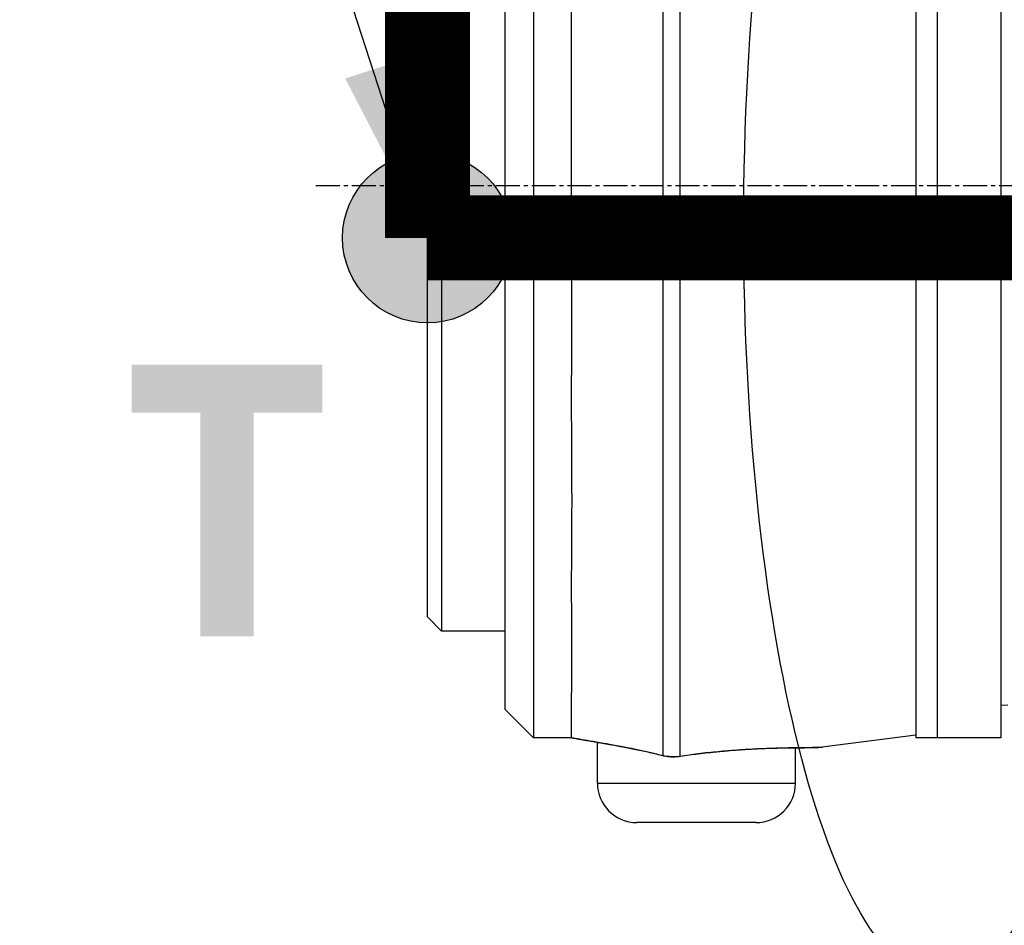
# Model space of a CAD drawing. Header units: millimetres. Extents: x 0 to 4378, y 0 to 2376.
# Tile 452 of 656: x 1376 to 1445, y 1817 to 1881. Entities that reach past the tile are written whole.
import ezdxf

# ---------------------------------------------------------------- set-up
doc = ezdxf.new("R2010")
doc.units = ezdxf.units.MM
doc.header["$LTSCALE"] = 0.2
doc.linetypes.add('CENTER2', pattern=[1.125, 0.75, -0.125, 0.125, -0.125])
for name, color, linetype in [('02_Center Line', 1, 'CENTER2'), ('07_Special Line2', 76, 'Continuous'), ('12_Before Rev.Num.', 5, 'Continuous'), ('13_After Rev.Num.', 6, 'Continuous')]:
    doc.layers.add(name, color=color, linetype=linetype)
doc.layers.add('14_Mark', color=7, linetype='Continuous', true_color=0xe03c31)
doc.styles.add('Rainbow-5.0 Style', font='malgunsl.ttf')
doc.dimstyles.new('Rainbow-5.0 Style', dxfattribs={"dimtxt": 4.5, "dimasz": 2.5, "dimexe": 1, "dimexo": 1, "dimgap": 1, "dimtad": 1, "dimdsep": 46, "dimtxsty": 'Rainbow-5.0 Style', "dimcen": 0, "dimclrd": 251, "dimclre": 251, "dimclrt": 7, "dimazin": 3, "dimtp": 0.1, "dimtm": 0.1, "dimtfac": 0.61, "dimtmove": 0, "dimatfit": 3, "dimfxl": 1, "dimlwd": -1, "dimlwe": -1, "dimarcsym": 1})

# ---------------------------------------------------------------- blocks, each defined once
blk = doc.blocks.new('A$C078f5041')
for p, q in [((-199.9, 1408.2), (-199.9, 1330.2)), ((-172.9, 1408.2), (-172.9, 1330.2)), ((-171.4, 1408.2), (-171.4, 1330.2)), ((-166.9, 1408.2), (-166.9, 1330.2)), ((-201.9, 1332.2), (-201.9, 1406.2)), ((-206.4, 1400.675), (-206.4, 1337.725)), ((-207.4, 1338.725), (-207.4, 1399.675)), ((-207.4, 1338.725), (-206.4, 1337.725)), ((-201.9, 1337.725), (-206.4, 1337.725)), ((-189.566, 1336.7), (-189.566, 1336.7)), ((-189.566, 1335.7), (-189.566, 1335.7)), ((-201.9, 1332.2), (-199.9, 1330.2)), ((-166.4, 1332.487), (-166.9, 1332.479)), ((-197.24, 1330.2), (-199.9, 1330.2)), ((-172.9, 1330.383), (-179.506, 1329.542)), ((-166.9, 1330.2), (-172.9, 1330.2)), ((-195.4, 1327), (-195.4, 1329.874)), ((-181.4, 1327), (-181.4, 1329.481)), ((-188.272, 1329.046), (-188.274, 1329.061)), ((-195.4, 1327), (-181.4, 1327)), ((-184.2, 1324.2), (-192.6, 1324.2))]:
    blk.add_line(p, q)
for centre, start, end in [((-192.6, 1327), 180, 270), ((-184.2, 1327), 270, 0)]:
    blk.add_arc(centre, 2.8, start, end)
for centre, major_axis, ratio, start_param, end_param in [((-196.965, 1331.169), (-0.218, -0.976), 0.94947, 6.224959, 6.283183), ((-190.495, 1329.889), (-0.241, -0.97), 0.226232, 6.115727, 6.283184), ((-189.693, 1329.853), (0.153, -0.988), 0.141972, 6.109132, 6.283185), ((-187.617, 1328.577), (5.119, 0.597), 0.108712, 1.54771, 1.686722)]:
    blk.add_ellipse(centre, major_axis=major_axis, ratio=ratio, start_param=start_param, end_param=end_param)
for points, knots in [([(-190.77, 1408.949), (-190.77, 1407.912), (-190.77, 1406.145), (-190.77, 1402.507), (-190.77, 1401.064), (-190.77, 1397.892), (-190.77, 1396.172), (-190.77, 1392.467), (-190.77, 1390.46), (-190.77, 1386.292), (-190.77, 1384.133), (-190.77, 1379.665), (-190.77, 1377.334), (-190.77, 1372.662), (-190.77, 1370.315), (-190.77, 1363.24), (-190.77, 1358.504), (-190.77, 1351.911), (-190.77, 1349.812), (-190.77, 1345.811), (-190.77, 1343.891), (-190.77, 1340.353), (-190.77, 1338.737), (-190.77, 1335.806), (-190.77, 1334.481), (-190.77, 1331.194), (-190.77, 1329.708), (-190.77, 1328.941)], [0.0000101, 0.0000101, 0.0000101, 0.0000101, 0.1205223, 0.1205223, 0.1837668, 0.1837668, 0.2470112, 0.2470112, 0.3102557, 0.3102557, 0.3735002, 0.3735002, 0.4367446, 0.4367446, 0.4999891, 0.4999891, 0.6264781, 0.6264781, 0.6897225, 0.6897225, 0.752967, 0.752967, 0.8162115, 0.8162115, 0.879456, 0.879456, 1, 1, 1, 1]), ([(-189.566, 1408.79), (-189.566, 1407.728), (-189.566, 1406.047), (-189.566, 1402.582), (-189.566, 1401.135), (-189.566, 1397.957), (-189.566, 1396.232), (-189.566, 1392.519), (-189.566, 1390.508), (-189.566, 1386.331), (-189.566, 1384.166), (-189.566, 1379.688), (-189.566, 1377.352), (-189.566, 1372.669), (-189.566, 1370.317), (-189.566, 1363.227), (-189.566, 1358.48), (-189.566, 1351.872), (-189.566, 1349.769), (-189.566, 1345.759), (-189.566, 1343.834), (-189.566, 1340.289), (-189.566, 1338.669), (-189.566, 1335.732), (-189.566, 1334.404), (-189.566, 1331.132), (-189.566, 1329.652), (-189.566, 1328.876)], [-0.9999997, -0.9999997, -0.9999997, -0.9999997, -0.8874103, -0.8874103, -0.8234994, -0.8234994, -0.7595886, -0.7595886, -0.6956777, -0.6956777, -0.6317668, -0.6317668, -0.5678559, -0.5678559, -0.503945, -0.503945, -0.3761233, -0.3761233, -0.3122124, -0.3122124, -0.2483015, -0.2483015, -0.1843906, -0.1843906, -0.1204797, -0.1204797, 0, 0, 0, 0]), ([(-197.241, 1408.2), (-197.241, 1408.2), (-197.24, 1408.115), (-197.23, 1407.805), (-197.225, 1407.607), (-197.221, 1406.824), (-197.235, 1406.057), (-197.244, 1404.045), (-197.218, 1402.802), (-197.211, 1400.772), (-197.212, 1400.169), (-197.223, 1398.127), (-197.244, 1396.57), (-197.237, 1393.846), (-197.228, 1392.763), (-197.204, 1388.308), (-197.241, 1384.635), (-197.239, 1380.151), (-197.239, 1379.546), (-197.239, 1377.731), (-197.24, 1376.51), (-197.24, 1374.17), (-197.24, 1373.054), (-197.24, 1371.619), (-197.24, 1371.305), (-197.241, 1370.592), (-197.241, 1370.193), (-197.242, 1366.987), (-197.226, 1364.183), (-197.223, 1358.975), (-197.237, 1356.575), (-197.242, 1352.19), (-197.221, 1350.203), (-197.212, 1347.369), (-197.212, 1346.453), (-197.221, 1343.832), (-197.242, 1342.214), (-197.239, 1339.953), (-197.233, 1339.217), (-197.205, 1335.851), (-197.241, 1333.767), (-197.239, 1332.006), (-197.239, 1331.701), (-197.239, 1331.052), (-197.239, 1330.755), (-197.241, 1330.45), (-197.242, 1330.371), (-197.242, 1330.258), (-197.241, 1330.223), (-197.24, 1330.208)], [-12.175401, -12.175401, -12.175401, -12.175401, -11.730734, -11.730734, -11.361808, -11.361808, -10.602116, -10.602116, -9.828923, -9.828923, -9.52606, -9.52606, -8.853377, -8.853377, -8.441314, -8.441314, -7.222484, -7.222484, -7.034016, -7.034016, -6.660525, -6.660525, -6.323716, -6.323716, -6.229416, -6.229416, -6.109948, -6.109948, -5.270194, -5.270194, -4.520306, -4.520306, -3.848466, -3.848466, -3.513318, -3.513318, -2.859642, -2.859642, -2.52028, -2.52028, -1.223581, -1.223581, -0.906786, -0.906786, -0.444209, -0.444209, -0.220273, -0.220273, -0.000063, -0.000063, -0.000063, -0.000063]), ([(-197.24, 1330.208), (-197.195, 1330.198), (-197.145, 1330.187), (-197.037, 1330.166), (-196.98, 1330.155), (-196.855, 1330.131), (-196.789, 1330.119), (-196.648, 1330.094), (-196.573, 1330.081), (-196.417, 1330.054), (-196.336, 1330.04), (-196.25, 1330.026), (-196.186, 1330.015), (-196.122, 1330.004), (-195.996, 1329.983), (-195.932, 1329.973), (-195.806, 1329.951), (-195.743, 1329.941), (-195.62, 1329.92), (-195.559, 1329.91), (-195.442, 1329.89), (-195.385, 1329.88), (-195.275, 1329.862), (-195.223, 1329.853), (-195.124, 1329.836), (-195.077, 1329.828), (-194.99, 1329.813), (-194.95, 1329.806), (-194.876, 1329.793), (-194.842, 1329.787), (-194.798, 1329.779), (-194.784, 1329.777), (-194.772, 1329.775), (-194.765, 1329.774), (-194.759, 1329.773), (-194.722, 1329.766), (-194.687, 1329.76), (-194.61, 1329.747), (-194.567, 1329.739), (-194.473, 1329.722), (-194.422, 1329.713), (-194.311, 1329.693), (-194.252, 1329.682), (-194.124, 1329.659), (-194.056, 1329.646), (-193.912, 1329.62), (-193.837, 1329.605), (-193.678, 1329.575), (-193.595, 1329.559), (-193.417, 1329.525), (-193.323, 1329.506), (-193.131, 1329.468), (-193.033, 1329.448), (-192.924, 1329.426), (-192.917, 1329.425), (-192.91, 1329.423), (-192.752, 1329.391), (-192.593, 1329.358), (-192.273, 1329.29), (-192.112, 1329.254), (-191.788, 1329.182), (-191.625, 1329.145), (-191.299, 1329.069), (-191.136, 1329.031), (-190.905, 1328.974), (-190.837, 1328.958), (-190.77, 1328.941)], [-1, -1, -1, -1, -0.9477208, -0.9477208, -0.896796, -0.896796, -0.8465699, -0.8465699, -0.7974498, -0.7974498, -0.75, -0.75, -0.75, -0.7256269, -0.7256269, -0.7006198, -0.7006198, -0.6747046, -0.6747046, -0.6483104, -0.6483104, -0.6215374, -0.6215374, -0.5945057, -0.5945057, -0.5673084, -0.5673084, -0.5401109, -0.5401109, -0.5129898, -0.5129898, -0.5, -0.5, -0.5, -0.494157, -0.494157, -0.4664225, -0.4664225, -0.4386156, -0.4386156, -0.4108595, -0.4108595, -0.3832632, -0.3832632, -0.3559543, -0.3559543, -0.3293401, -0.3293401, -0.3031967, -0.3031967, -0.2765983, -0.2765983, -0.2516983, -0.2516983, -0.25, -0.25, -0.25, -0.1946468, -0.1946468, -0.1384815, -0.1384815, -0.0817802, -0.0817802, -0.0241936, -0.0241936, -0.0000024, -0.0000024, -0.0000024, -0.0000024]), ([(-197.24, 1330.2), (-197.24, 1330.2), (-197.24, 1330.201), (-197.24, 1330.202), (-197.24, 1330.203), (-197.24, 1330.205), (-197.24, 1330.208)], [0, 0, 0, 0, 0.03889851, 0.03889851, 0.03889851, 0.07654179, 0.07654179, 0.07654179, 0.07654179]), ([(-190.736, 1328.918), (-191.625, 1329.139), (-192.497, 1329.329), (-194.101, 1329.65), (-194.846, 1329.78), (-196.081, 1329.99), (-196.585, 1330.072), (-197.044, 1330.163), (-197.115, 1330.178), (-197.184, 1330.193)], [0, 0, 0, 0, 0.2824168, 0.2824168, 0.5741858, 0.5741858, 0.8654998, 0.8654998, 0.9233837, 0.9233837, 0.9233837, 0.9233837]), ([(-179.623, 1329.529), (-179.844, 1329.508), (-180.106, 1329.499), (-180.765, 1329.487), (-181.167, 1329.484), (-182.327, 1329.469), (-183.183, 1329.453), (-184.971, 1329.369), (-185.912, 1329.303), (-187.33, 1329.16), (-187.802, 1329.106), (-188.272, 1329.046)], [0.03264, 0.03264, 0.03264, 0.03264, 0.234474, 0.234474, 0.444592, 0.444592, 0.764312, 0.764312, 1.055317, 1.055317, 1.197418, 1.197418, 1.197418, 1.197418]), ([(-187.564, 1329.147), (-187.455, 1329.16), (-187.341, 1329.172), (-187.11, 1329.197), (-186.992, 1329.209), (-186.83, 1329.225), (-186.789, 1329.229), (-186.747, 1329.233), (-186.649, 1329.243), (-186.556, 1329.252), (-186.377, 1329.268), (-186.292, 1329.276), (-186.182, 1329.285), (-186.154, 1329.288), (-186.126, 1329.291)], [-0.97274889, -0.97274889, -0.97274889, -0.97274889, -0.96131645, -0.96131645, -0.95018524, -0.95018524, -0.94642857, -0.94642857, -0.94642857, -0.93994907, -0.93994907, -0.93335316, -0.93335316, -0.93096925, -0.93096925, -0.93096925, -0.93096925]), ([(-186.126, 1329.291), (-186.048, 1329.297), (-185.975, 1329.303), (-185.907, 1329.309), (-185.839, 1329.314), (-185.775, 1329.319), (-185.717, 1329.324), (-185.658, 1329.328), (-185.604, 1329.332), (-185.556, 1329.336), (-185.507, 1329.339), (-185.463, 1329.343), (-185.424, 1329.345), (-185.385, 1329.348), (-185.351, 1329.351), (-185.322, 1329.353), (-185.312, 1329.353), (-185.303, 1329.354), (-185.292, 1329.355), (-185.282, 1329.355), (-185.271, 1329.356), (-185.256, 1329.357), (-185.213, 1329.36), (-185.163, 1329.363), (-185.115, 1329.367), (-185.07, 1329.369), (-185.025, 1329.372), (-184.979, 1329.375), (-184.96, 1329.376), (-184.941, 1329.378), (-184.922, 1329.379), (-184.894, 1329.38), (-184.867, 1329.382), (-184.84, 1329.384), (-184.706, 1329.392), (-184.575, 1329.399), (-184.448, 1329.406), (-184.441, 1329.406), (-184.433, 1329.407), (-184.426, 1329.407), (-184.288, 1329.414), (-184.155, 1329.421), (-184.026, 1329.427), (-183.992, 1329.428), (-183.958, 1329.43), (-183.924, 1329.431), (-183.909, 1329.432), (-183.895, 1329.433), (-183.88, 1329.433), (-183.731, 1329.44), (-183.585, 1329.445), (-183.44, 1329.451), (-183.296, 1329.456), (-183.154, 1329.46), (-183.014, 1329.464), (-182.97, 1329.465), (-182.926, 1329.467), (-182.882, 1329.468), (-182.844, 1329.469), (-182.807, 1329.47), (-182.77, 1329.471), (-182.74, 1329.471), (-182.71, 1329.472), (-182.682, 1329.473), (-182.664, 1329.473), (-182.647, 1329.474), (-182.631, 1329.474), (-182.588, 1329.475), (-182.547, 1329.476), (-182.507, 1329.477), (-182.475, 1329.477), (-182.444, 1329.478), (-182.412, 1329.479), (-182.385, 1329.479), (-182.359, 1329.48), (-182.332, 1329.48), (-182.237, 1329.482), (-182.141, 1329.483), (-182.045, 1329.485), (-182.001, 1329.485), (-181.957, 1329.486), (-181.913, 1329.487), (-181.819, 1329.488), (-181.726, 1329.489), (-181.632, 1329.49), (-181.542, 1329.491), (-181.451, 1329.491), (-181.362, 1329.492), (-181.274, 1329.493), (-181.186, 1329.493), (-181.1, 1329.494), (-181.016, 1329.495), (-180.933, 1329.495), (-180.851, 1329.496), (-180.821, 1329.496), (-180.791, 1329.496), (-180.761, 1329.496), (-180.746, 1329.497), (-180.73, 1329.497), (-180.714, 1329.497), (-180.686, 1329.497), (-180.658, 1329.497), (-180.629, 1329.498), (-180.607, 1329.498), (-180.584, 1329.498), (-180.562, 1329.498), (-180.55, 1329.498), (-180.538, 1329.499), (-180.526, 1329.499), (-180.511, 1329.499), (-180.495, 1329.499), (-180.48, 1329.499), (-180.432, 1329.5), (-180.387, 1329.501), (-180.345, 1329.501), (-180.303, 1329.502), (-180.264, 1329.503), (-180.228, 1329.503), (-180.191, 1329.504), (-180.157, 1329.505), (-180.127, 1329.506), (-180.096, 1329.506), (-180.068, 1329.507), (-180.043, 1329.508), (-180.018, 1329.509), (-179.995, 1329.509), (-179.975, 1329.51), (-179.972, 1329.51), (-179.97, 1329.51), (-179.967, 1329.51), (-179.962, 1329.51), (-179.957, 1329.511), (-179.952, 1329.511), (-179.932, 1329.512), (-179.91, 1329.512), (-179.887, 1329.513), (-179.864, 1329.514), (-179.84, 1329.515), (-179.815, 1329.517), (-179.79, 1329.518), (-179.764, 1329.519), (-179.738, 1329.521), (-179.712, 1329.523), (-179.686, 1329.524), (-179.66, 1329.526), (-179.632, 1329.528), (-179.605, 1329.531), (-179.578, 1329.533), (-179.557, 1329.535), (-179.537, 1329.538), (-179.517, 1329.54)], [-0.9309681, -0.9309681, -0.9309681, -0.9309681, -0.9242697, -0.9242697, -0.9242697, -0.9175322, -0.9175322, -0.9175322, -0.9107699, -0.9107699, -0.9107699, -0.9040059, -0.9040059, -0.9040059, -0.8972488, -0.8972488, -0.8972488, -0.895053, -0.895053, -0.895053, -0.8931086, -0.8931086, -0.8931086, -0.8875538, -0.8875538, -0.8875538, -0.8824534, -0.8824534, -0.8824534, -0.8803399, -0.8803399, -0.8803399, -0.8773372, -0.8773372, -0.8773372, -0.8624001, -0.8624001, -0.8624001, -0.8615333, -0.8615333, -0.8615333, -0.8453591, -0.8453591, -0.8453591, -0.8411004, -0.8411004, -0.8411004, -0.8392857, -0.8392857, -0.8392857, -0.8211679, -0.8211679, -0.8211679, -0.80305, -0.80305, -0.80305, -0.7972826, -0.7972826, -0.7972826, -0.7923055, -0.7923055, -0.7923055, -0.7882173, -0.7882173, -0.7882173, -0.7857143, -0.7857143, -0.7857143, -0.7793629, -0.7793629, -0.7793629, -0.7743606, -0.7743606, -0.7743606, -0.7700795, -0.7700795, -0.7700795, -0.7548502, -0.7548502, -0.7548502, -0.7478541, -0.7478541, -0.7478541, -0.7330133, -0.7330133, -0.7330133, -0.7186874, -0.7186874, -0.7186874, -0.7046172, -0.7046172, -0.7046172, -0.6909204, -0.6909204, -0.6909204, -0.685881, -0.685881, -0.685881, -0.6832489, -0.6832489, -0.6832489, -0.6785714, -0.6785714, -0.6785714, -0.6749918, -0.6749918, -0.6749918, -0.6730869, -0.6730869, -0.6730869, -0.67056, -0.67056, -0.67056, -0.6623671, -0.6623671, -0.6623671, -0.6540139, -0.6540139, -0.6540139, -0.6454881, -0.6454881, -0.6454881, -0.6368996, -0.6368996, -0.6368996, -0.6282709, -0.6282709, -0.6282709, -0.6271781, -0.6271781, -0.6271781, -0.625, -0.625, -0.625, -0.6159873, -0.6159873, -0.6159873, -0.6070153, -0.6070153, -0.6070153, -0.5981186, -0.5981186, -0.5981186, -0.5894199, -0.5894199, -0.5894199, -0.5804242, -0.5804242, -0.5804242, -0.5735001, -0.5735001, -0.5735001, -0.5735001]), ([(-179.517, 1329.54), (-179.513, 1329.541), (-179.509, 1329.541), (-179.505, 1329.542), (-179.505, 1329.542), (-179.505, 1329.542), (-179.505, 1329.542)], [-0.573500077, -0.573500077, -0.573500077, -0.573500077, -0.572105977, -0.572105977, -0.572105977, -0.572068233, -0.572068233, -0.572068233, -0.572068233]), ([(-189.54, 1328.865), (-189.874, 1328.814), (-190.22, 1328.817), (-190.613, 1328.889), (-190.675, 1328.903), (-190.736, 1328.918)], [0, 0, 0, 0, 0.1018337, 0.1018337, 0.121084, 0.121084, 0.121084, 0.121084])]:
    blk.add_open_spline(points, degree=3, knots=knots)
for points in [[(-197.184, 1330.193), (-197.193, 1330.195), (-197.211, 1330.198), (-197.24, 1330.2)], [(-189.566, 1328.876), (-189.974, 1328.817), (-190.379, 1328.84), (-190.77, 1328.941)], [(-188.274, 1329.061), (-188.707, 1329.005), (-189.138, 1328.943), (-189.566, 1328.876)], [(-188.272, 1329.046), (-188.696, 1328.991), (-189.121, 1328.93), (-189.54, 1328.865)]]:
    blk.add_open_spline(points, degree=3)
at = {"layer": '02_Center Line', "ltscale": 11.288275}
blk.add_line((-215.278, 1369.2), (-46.879, 1369.2), dxfattribs=at)
blk = doc.blocks.new('A$C19ebd0c3_1234')
for q in [(46.929, -0.778), (54.3, 6.594)]:
    blk.add_line((46.929, 6.594), q)
blk.add_ellipse((0, 0), major_axis=(53.194, 0), ratio=0.263273)
blk = doc.blocks.new('A$C46360d6a')
at = {"layer": '14_Mark'}
h = blk.add_hatch(color=256, dxfattribs=at)
h.dxf.hatch_style = 1
h.paths.add_polyline_path([(5, 0, 1), (-5, 0, 1)])
at = {"layer": '07_Special Line2', "const_width": 5}
blk.add_lwpolyline([(34.9, 0), (0, 0)], dxfattribs=at)
at = {"layer": '12_Before Rev.Num.', "const_width": 5}
blk.add_lwpolyline([(0, 34.9), (0, 0)], dxfattribs=at)
at = {"layer": '14_Mark'}
blk.add_circle((0, 0), 5, dxfattribs=at)
at = {"layer": '14_Mark', "insert": (-17.839, -15.459), "char_height": 16, "attachment_point": 4, "style": 'Rainbow-5.0 Style'}
blk.add_mtext('{\\fMalgun Gothic Semilight|b1|i0|c129|p50;T}', dxfattribs=at)

msp = doc.modelspace()

# ---------------------------------------------------------------- block references
at = {"xscale": 1.2, "yscale": 1.2, "zscale": 1.2}
msp.add_blockref('A$C46360d6a', (1404.744, 1865.415), dxfattribs=at)
msp.add_blockref('A$C078f5041', (1612.144, 499.915))
at = {"layer": '13_After Rev.Num.', "rotation": 90}
msp.add_blockref('A$C19ebd0c3_1234', (1441.089, 1866.231), dxfattribs=at)

# ---------------------------------------------------------------- leaders
at = {"annotation_type": 0, "has_hookline": 1, "hookline_direction": 1, "text_width": 175.75}
msp.add_leader([(1404.744, 1865.415), (1365.822, 1985.496), (1353.322, 1985.496)], dimstyle='Rainbow-5.0 Style', override={"dimscale": 5, "dimgap": 1, "dimtad": 1}, dxfattribs=at)

doc.saveas('drawing.dxf')
